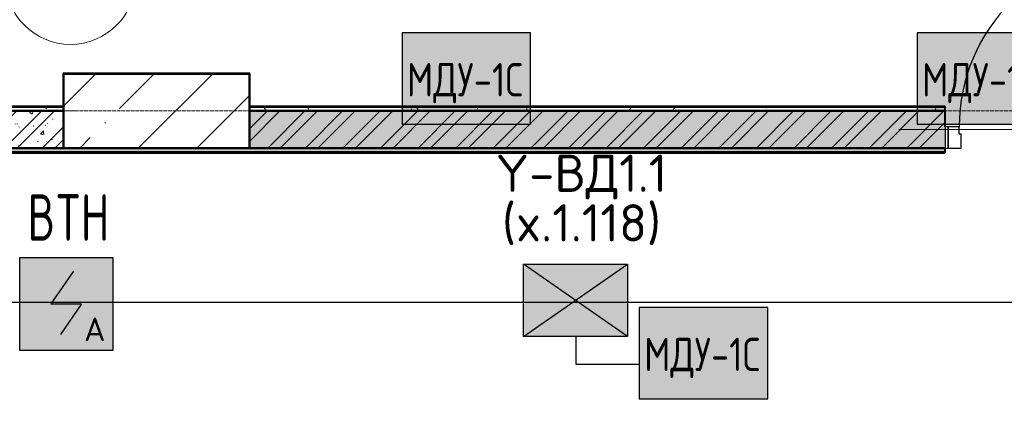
# Model space of a CAD drawing. Header units: millimetres. Extents: x -135639 to 224623, y -383017 to -59102.
# Tile 273 of 494: x -772 to 4520, y -112134 to -110080. Entities that reach past the tile are written whole.
import ezdxf
from ezdxf.enums import TextEntityAlignment as Align

# ---------------------------------------------------------------- set-up
doc = ezdxf.new("R2010")
doc.units = ezdxf.units.MM
doc.linetypes.add('CONTINOUS', pattern=[0])
doc.linetypes.add('Линия сетки', pattern=[25, 20, -2.5, 0, -2.5])
for name, color, linetype, lineweight in [('A-010-A_ROOM', 7, 'Continuous', 20), ('A-200-M_WALL', 7, 'Continuous', 18), ('A-200-M_WALL_INT', 7, 'Continuous', 18), ('A-200-M_WALL_PAT', 7, 'Continuous', 40), ('A-325-M_DOOR', 7, 'Continuous', 18), ('A-325-M_DOOR__FRAME', 7, 'Continuous', 30), ('A-325-M_DOOR_PANEL', 7, 'Continuous', 30), ('S-280-M_COLUMN', 7, 'Continuous', 18), ('S-280-M_STRUCT_FRAME', 7, 'Continuous', 18), ('Z-030-M_GRID', 7, 'Continuous', 9), ('Арматура воздуховодов', 7, 'Continuous', 18), ('ОС', 5, 'Continuous', 25), ('ПС', 7, 'Continuous', 40), ('СС-011-ПОЖ-СИГНАЛИЗАЦИЯ', 1, 'Continuous', 30)]:
    doc.layers.add(name, color=color, linetype=linetype, lineweight=lineweight)
doc.layers.add('ССПС', color=5, linetype='Continuous')
doc.styles.add('1111', font='isocpeur.ttf')
doc.styles.add('ISOCPEUR', font='isocpeur.ttf', dxfattribs={"height": 300})
pattern_1 = [(50, (0, 0), (218.62117, -19.1268), [22.86, -251.46]), (355, (0, 0), (-42.2919, 229.2684), [18.288, -201.168]), (100.451, (18.22, -1.6), (176.3311, 210.13963), [19.428, -213.708]), (46.184, (0, 60.96), (325.29495, -50.4516), [34.29, -377.19]), (96.636, (27.1, 56.76), (284.883, 296.9127), [29.142, -320.562]), (351.184, (0, 60.96), (284.8858, 296.9107), [27.432, -301.752]), (21, (30.48, 45.72), (181.93753, -122.71832), [22.86, -251.46]), (326, (30.48, 45.72), (74.1622, 221.0262), [18.288, -201.168]), (71.451, (45.64, 35.5), (256.10035, 98.30526), [19.428, -213.708]), (37.5, (0, 0), (3.70639, 101.465895), [3.353, -195.377, 3.353, -200.863, -201.93]), (37.5, (0, 0), (3.70639, 101.465895), [-402.946, 3.353, -198.577]), (7.5, (0, 0), (80.18358, 120.21653), [3.353, -113.081, 3.353, -190.805, -76.962]), (7.5, (0, 0), (80.18358, 120.21653), [-310.591, 3.353, -73.609]), (327.5, (-67.97, 0), (162.70865, -6.87497), [3.353, -72.847, 3.353, -234.391, -315.468]), (327.5, (-67.97, 0), (162.70865, -6.87497), [-313.944, 3.353, -312.115]), (317.5, (-98.45, 0), (177.75468, 30.51183), [3.353, -95.707, 3.353, -154.534, -224.028]), (317.5, (-98.45, 0), (177.75468, 30.51183), [-256.946, 3.353, -220.675])]
pattern_2 = [(45, (0, 0), (-101.02788, 101.02788), []), (45, (67.35, 0), (-101.02788, 101.02788), [])]
pattern_3 = [(0, (0, 0), (406.4, 101.6), [33.528, -271.272, 33.528, -271.272, -1625.6]), (0, (0, 0), (406.4, 101.6), [-609.6, 33.528, -576.072, 33.528, -271.272, -711.2]), (0, (0, 0), (406.4, 101.6), [-1524, 33.528, -169.672, 33.528, -474.472]), (120, (152.4, 50.8), (-291.18818, 301.15272), [33.528, -271.272, 33.528, -271.272, -1625.6]), (120, (152.4, 50.8), (-291.18818, 301.15272), [-609.6, 33.528, -576.072, 33.528, -271.272, -711.2]), (120, (152.4, 50.8), (-291.18818, 301.15272), [-1524, 33.528, -169.672, 33.528, -474.472]), (240, (203.2, 254), (-115.21182, -402.75272), [33.528, -271.272, 33.528, -271.272, -1625.6]), (240, (203.2, 254), (-115.21182, -402.75272), [-609.6, 33.528, -576.072, 33.528, -271.272, -711.2]), (240, (203.2, 254), (-115.21182, -402.75272), [-1524, 33.528, -169.672, 33.528, -474.472])]

# ---------------------------------------------------------------- blocks, each defined once
blk = doc.blocks.new('101_Дверь_Однопольная - _ПЧ_Мет_900х2000_Блок кладовых_EI60_Л-4554594-B1_-7_650_')
at = {"layer": 'A-325-M_DOOR', "color": 253, "lineweight": 30, "true_color": 0xaaaaaa}
for p, q in [((-535, 15), (-550, 15)), ((-550, 15), (-550, -100)), ((-535, -100), (-535, 15)), ((550, 15), (535, 15)), ((535, 15), (535, -100)), ((550, -100), (550, 15)), ((-550, -100), (-535, -100)), ((535, -100), (550, -100))]:
    blk.add_line(p, q, dxfattribs=at)
at = {"layer": 'A-325-M_DOOR__FRAME', "color": 253, "true_color": 0xaaaaaa}
for p, q in [((-475, 15), (-535, 15)), ((-535, 15), (-535, -100)), ((-475, -25), (-475, 15)), ((535, 15), (475, 15)), ((475, 15), (475, -25)), ((535, -100), (535, 15)), ((-465, -25), (-475, -25)), ((-465, -100), (-465, -25)), ((475, -25), (465, -25)), ((465, -25), (465, -100)), ((-535, -100), (-465, -100)), ((465, -100), (535, -100))]:
    blk.add_line(p, q, dxfattribs=at)
at = {"layer": 'A-325-M_DOOR_PANEL', "color": 253, "true_color": 0xaaaaaa}
for p, q in [((475, 965), (435, 965)), ((435, 965), (435, 15)), ((475, 15), (475, 965)), ((435, 15), (475, 15))]:
    blk.add_line(p, q, dxfattribs=at)
blk.add_arc((475, 15), 950, 90, 180, dxfattribs=at)
blk = doc.blocks.new('ПР - _ПЧ_1100_200_Оп250-250_Шаг300_Арм16_Арм10-V87-B1_-7_650_')
at = {"layer": 'S-280-M_STRUCT_FRAME', "color": 21, "true_color": 0xffaaaa}
for p, q in [((-800, 0), (800, 0)), ((-800, 0), (-550, 0)), ((-475, 0), (475, 0)), ((-475, 0), (475, 0)), ((550, 0), (800, 0))]:
    blk.add_line(p, q, dxfattribs=at)
blk = doc.blocks.new('135_SLK_GD_AR_rvt-1-B1_-7_650_')
at = {"layer": 'A-200-M_WALL_PAT', "lineweight": 9, "true_color": 0xaaaaaa}
h = blk.add_hatch(dxfattribs=at)
h.set_pattern_fill('FP_1', color=253, style=0, pattern_type=2)
h.set_pattern_definition(pattern_1)
h.paths.add_polyline_path([(7600, 82050), (7600, 82250), (6907, 82250), (6685.6, 82050), (7310.2, 82050)])
h = blk.add_hatch(dxfattribs=at)
h.set_pattern_fill('FP_2', color=253, style=0, pattern_type=2)
h.set_pattern_definition(pattern_2)
h.paths.add_polyline_path([(7600, 82050), (7600, 82250), (6907, 82250), (6685.6, 82050), (7310.2, 82050)])
h = blk.add_hatch(dxfattribs=at)
h.set_pattern_fill('FP_11', color=253, style=0, pattern_type=2)
h.set_pattern_definition(pattern_3)
h.paths.add_polyline_path([(6907, 82250), (7600, 82250), (7600, 82270), (6929.1, 82270)])
h = blk.add_hatch(dxfattribs=at)
h.set_pattern_fill('FP_1', color=253, style=0, pattern_type=2)
h.set_pattern_definition(pattern_1)
h.paths.add_polyline_path([(13440, 82050), (13700, 82050), (13700, 82250), (13440, 82250), (13440, 82165)])
h.paths.add_polyline_path([(12340, 82050), (12340, 82250), (8599.9, 82250), (8599.9, 82050), (11076.3, 82050)])
h = blk.add_hatch(dxfattribs=at)
h.set_pattern_fill('FP_2', color=253, style=0, pattern_type=2)
h.set_pattern_definition(pattern_2)
h.paths.add_polyline_path([(13440, 82050), (13700, 82050), (13700, 82250), (13440, 82250), (13440, 82165)])
h.paths.add_polyline_path([(12340, 82050), (12340, 82250), (8599.9, 82250), (8599.9, 82050), (11076.3, 82050)])
h = blk.add_hatch(dxfattribs=at)
h.set_pattern_fill('FP_11', color=253, style=0, pattern_type=2)
h.set_pattern_definition(pattern_3)
h.paths.add_polyline_path([(13440, 82250), (13700, 82250), (13700, 82270), (13440, 82270)])
h.paths.add_polyline_path([(12340, 82250), (12340, 82270), (8600, 82270), (8600, 82250), (11076.3, 82250)])
h = blk.add_hatch(dxfattribs=at)
h.set_pattern_fill('FP_11', color=253, style=0, pattern_type=2)
h.set_pattern_definition(pattern_3)
h.paths.add_polyline_path([(6991.6, 82030), (12340, 82030), (12340, 82050), (7013.8, 82050)])
h.paths.add_polyline_path([(21350, 82030), (21350, 82050), (21090, 82050), (21090, 82030)])
h.paths.add_polyline_path([(19990, 82030), (19990, 82050), (13440, 82050), (13440, 82030), (18608.4, 82030)])
at = {"layer": 'A-200-M_WALL', "color": 253, "lineweight": 40, "true_color": 0xaaaaaa}
for p, q in [((7600, 82250), (6907, 82250)), ((6907, 82250), (7600, 82250)), ((7600, 82270), (6929.1, 82270)), ((8602, 82270), (8600, 82270)), ((12340, 82270), (8602, 82270)), ((12340, 82250), (8602, 82250)), ((8602, 82250), (12340, 82250)), ((8599.9, 82050), (12340, 82050)), ((12340, 82050), (8599.9, 82050)), ((6999.1, 82030), (12340, 82030))]:
    blk.add_line(p, q, dxfattribs=at)
at = {"layer": 'A-200-M_WALL_INT', "color": 253, "lineweight": 40, "true_color": 0xaaaaaa}
for p, q in [((7600, 82452), (7598, 82452)), ((7598, 82452), (7598, 82275)), ((8600, 82452), (7600, 82452)), ((7600, 82275), (7600, 82450)), ((7600, 82450), (8600, 82450)), ((8602, 82452), (8600, 82452)), ((8600, 82450), (8600, 82270)), ((8602, 82275), (8602, 82452)), ((7598, 82275), (6934.6, 82275)), ((7600, 82250), (7600, 82275)), ((7600, 82050), (7600, 82250)), ((8602, 82250), (8599.9, 82250)), ((8599.9, 82250), (8599.9, 82050)), ((8600, 82270), (8600, 82250)), ((8600, 82250), (8602, 82250)), ((12340, 82275), (8602, 82275)), ((12340, 82250), (12340, 82275)), ((12340, 82165), (12340, 82250)), ((6983.9, 82050), (7600, 82050)), ((8599.9, 82050), (7021.2, 82050)), ((12340, 82025), (12340, 82050)), ((6993.6, 82025), (12340, 82025))]:
    blk.add_line(p, q, dxfattribs=at)
at = {"layer": 'A-325-M_DOOR', "color": 253, "lineweight": 18, "true_color": 0xaaaaaa}
blk.add_blockref('101_Дверь_Однопольная - _ПЧ_Мет_900х2000_Блок кладовых_EI60_Л-4554594-B1_-7_650_', (12890, 82150), dxfattribs=at)
at = {"layer": 'S-280-M_STRUCT_FRAME', "color": 253, "lineweight": 18, "true_color": 0xaaaaaa}
blk.add_blockref('ПР - _ПЧ_1100_200_Оп250-250_Шаг300_Арм16_Арм10-V87-B1_-7_650_', (12890, 82150), dxfattribs=at)
blk = doc.blocks.new('135_SLK_GD_KR_rvt-1-B1_-7_650_')
at = {"layer": 'S-280-M_COLUMN', "lineweight": 9, "true_color": 0xaaaaaa}
h = blk.add_hatch(dxfattribs=at)
h.set_pattern_fill('FP_20', color=253, style=0, pattern_type=2)
h.set_pattern_definition([(45, (0, 0), (-314.309, 314.309), []), (45, (314.3, 0), (-314.309, 314.309), [555.625, -111.125, 3.353, -107.772])])
h.paths.add_polyline_path([(8600, 82050), (8600, 82450), (7600, 82450), (7600, 82050)])
at = {"layer": 'S-280-M_COLUMN', "color": 253, "lineweight": 40, "true_color": 0xaaaaaa}
for p, q in [((8600, 82450), (7600, 82450)), ((7600, 82450), (7600, 82050)), ((8600, 82050), (8600, 82450)), ((7600, 82050), (8600, 82050))]:
    blk.add_line(p, q, dxfattribs=at)
blk = doc.blocks.new('050_Марка_Помещение - Номер-620969-B1_-7_650_')
at = {"layer": 'A-010-A_ROOM', "color": 253, "true_color": 0xaaaaaa}
blk.add_circle((0, 0), 3.5, dxfattribs=at)
blk = doc.blocks.new('-1 эт')
at = {"layer": 'Z-030-M_GRID', "color": 253, "linetype": 'Линия сетки', "true_color": 0xaaaaaa}
blk.add_line((155946.6, 82250), (-3683.1, 82250), dxfattribs=at)
at = {"lineweight": 5}
for name in ['135_SLK_GD_KR_rvt-1-B1_-7_650_', '135_SLK_GD_AR_rvt-1-B1_-7_650_']:
    blk.add_blockref(name, (0, 0), dxfattribs=at)
at = {"layer": 'A-010-A_ROOM', "color": 253, "true_color": 0xaaaaaa, "xscale": 99.99999999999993, "yscale": 99.99999999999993, "zscale": 99.99999999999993}
blk.add_blockref('050_Марка_Помещение - Номер-620969-B1_-7_650_', (7637.7, 82958.6), dxfattribs=at)
blk = doc.blocks.new('*U4706')
at = {"lineweight": 35, "true_color": 0xffffff}
h = blk.add_hatch(color=7, dxfattribs=at)
h.dxf.hatch_style = 1
h.paths.add_polyline_path([(0, 499.6), (0, 0), (499.6, 0), (499.6, 499.6)])
at = {"color": 1, "linetype": 'ByBlock', "lineweight": -2}
for p, q in [((289.5, 426.3), (166.9, 249.8)), ((166.9, 249.8), (332.7, 249.8)), ((332.7, 249.8), (219.3, 86.3))]:
    blk.add_line(p, q, dxfattribs=at)
at = {"color": 1, "linetype": 'ByBlock', "lineweight": -2, "ltscale": 0.1}
blk.add_lwpolyline([(0, 499.6), (499.6, 499.6), (499.6, 0), (0, 0)], close=True, dxfattribs=at)
at = {"color": 1, "linetype": 'ByBlock', "lineweight": -2, "ltscale": 1000, "style": '1111'}
blk.add_text('A', height=128.1, dxfattribs=at).set_placement((403.4, 49.2), align=Align.CENTER)
at = {"color": 0, "linetype": 'ByBlock', "lineweight": -2, "style": '1111'}
blk.add_attdef('INDEX', (-63.3, -234.7), '', height=125, dxfattribs=at)
at = {"color": 0, "linetype": 'ByBlock', "lineweight": -2, "style": '1111', "flags": 1}
for tag, p in [('NAME_DEVICE', (-64.1, -421.2)), ('NUM_POM', (-81.6, -847))]:
    blk.add_attdef(tag, p, '', height=125, dxfattribs=at)
at = {"color": 0, "linetype": 'ByBlock', "lineweight": -2, "style": '1111', "width": 0.7}
blk.add_attdef('NUM_DEVICE', (-64.1, -629.5), '', height=125, dxfattribs=at)
blk = doc.blocks.new('*U4714')
at = {"linetype": 'ByBlock', "lineweight": -2, "ltscale": 100}
h = blk.add_hatch(color=0, dxfattribs=at)
h.dxf.hatch_style = 1
h.paths.add_polyline_path([(0, 0), (139.7, 97.2), (0, 194.4)])
h.paths.add_polyline_path([(139.7, 97.2), (279.5, 0), (279.5, 194.4)])
at = {"linetype": 'CONTINOUS', "lineweight": 30, "ltscale": 100, "true_color": 0xffffff}
h = blk.add_hatch(color=7, dxfattribs=at)
h.dxf.hatch_style = 1
h.paths.add_polyline_path([(0, 194.4), (139.7, 97.2), (279.5, 194.4)])
h.paths.add_polyline_path([(0, 0), (279.5, 0), (139.7, 97.2)])
at = {"color": 0, "linetype": 'ByBlock', "lineweight": -2, "ltscale": 100}
for p, q in [((0, 194.4), (279.5, 0)), ((279.5, 194.4), (0, 0))]:
    blk.add_line(p, q, dxfattribs=at)
blk.add_lwpolyline([(279.5, 0), (0, 0), (0, 194.4), (279.5, 194.4)], close=True, dxfattribs=at)
blk = doc.blocks.new('ger')
at = {"lineweight": 40, "ltscale": 2, "true_color": 0xffffff}
h = blk.add_hatch(color=7, dxfattribs=at)
h.dxf.hatch_style = 1
h.paths.add_polyline_path([(491036.1, -67335.5), (491036.1, -66842.7), (490344.7, -66842.7), (490344.7, -67335.5)])
at = {"layer": 'ОС', "color": 1, "lineweight": 30}
blk.add_lwpolyline([(491036.1, -66842.7), (490344.7, -66842.7), (490344.7, -67335.5), (491036.1, -67335.5)], close=True, dxfattribs=at)
at = {"layer": 'ССПС', "color": 1, "lineweight": -2, "ltscale": 1000, "style": '1111', "width": 0.8}
blk.add_text('МДУ-1С', height=180, dxfattribs=at).set_placement((490370.6, -67185.8))

msp = doc.modelspace()

# ---------------------------------------------------------------- linework, layer by layer
at = {"layer": 'СС-011-ПОЖ-СИГНАЛИЗАЦИЯ', "lineweight": 30}
msp.add_lwpolyline([(19865.3, -130583.2), (6897.8, -130583.2), (5215.8, -130000.8), (5215.8, -121755), (4245.6, -121755), (4245.6, -119375.1), (-1429.1, -119375.1), (-3613.3, -119375.1), (-3613.3, -116731.6), (-5350.5, -116731.6), (-5350.5, -113250.7), (-1971.6, -110132.3), (-854.8, -110132.3), (-854.8, -111599.6), (9110.5, -111599.6), (9110.5, -110114.4), (12426, -110114.4), (12426, -111464), (16169.7, -111464), (16169.7, -110036), (25885.7, -109979)], dxfattribs=at)
at = {"layer": 'СС-011-ПОЖ-СИГНАЛИЗАЦИЯ', "color": 30, "lineweight": 30, "true_color": 0xf26722}
msp.add_lwpolyline([(2558.3, -111936.5), (2218.4, -111936.5), (2218.4, -111784.1)], dxfattribs=at)

# ---------------------------------------------------------------- block references
msp.add_blockref('-1 эт', (-8136.8, -192821.5))
at = {"layer": 'Арматура воздуховодов', "lineweight": 30}
for p in [(-489061.7, -43307.4), (-486292.7, -43307.4)]:
    msp.add_blockref('ger', p, dxfattribs=at)
at = {"layer": 'ПС', "color": 7, "linetype": 'CONTINOUS', "lineweight": 30, "ltscale": 100}
ref = msp.add_blockref('*U4706', (-772.2, -111859.8), dxfattribs=dict(at, xscale=1.000736, yscale=1.000736, zscale=1.000736))
ref.add_attrib('NUM_DEVICE', 'BTH', dxfattribs={"layer": '0', "color": 0, "linetype": 'ByBlock', "lineweight": -2, "ltscale": 100, "height": 250.18, "style": '1111', "width": 0.7}).set_placement((-510.5, -111269.3), align=Align.CENTER)
at = {"layer": 'ПС', "color": 46, "linetype": 'Continuous', "lineweight": 30, "ltscale": 100, "xscale": 2, "yscale": 2, "zscale": 2, "rotation": 180}
msp.add_blockref('*U4714', (2495.5, -111395.4), dxfattribs=at)
at = {"layer": 'СС-011-ПОЖ-СИГНАЛИЗАЦИЯ', "lineweight": 30}
msp.add_blockref('ger', (-487786.4, -44785.9), dxfattribs=at)

# ---------------------------------------------------------------- texts
at = {"color": 7, "linetype": 'Continuous', "insert": (1840.8, -110806.6), "char_height": 200, "attachment_point": 1, "line_spacing_factor": 1.1, "style": 'ISOCPEUR'}
msp.add_mtext_dynamic_manual_height_columns('\\pxsm0.8,qc;{\\C256;Y-ВД1.1\\P(x.1.118)}', width=813.716, gutter_width=2478.4, heights=[735.9], dxfattribs=at)

doc.saveas('drawing.dxf')
